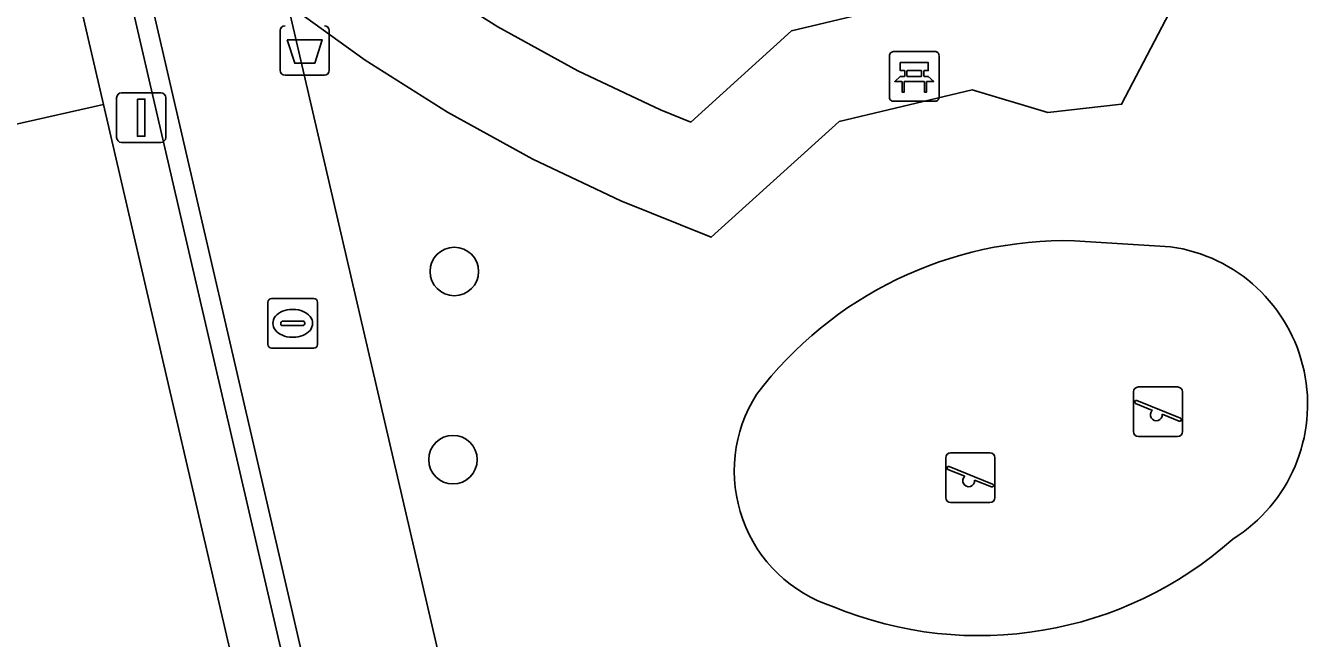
# Model space of a CAD drawing. Extents: x 156412 to 157779, y 382335 to 383768.
# Drawn here: x 156654.6 to 156680.5, y 383335.09 to 383347.44 of the extents above; entities that cross this region are included whole.
import ezdxf

# ---------------------------------------------------------------- set-up
doc = ezdxf.new("R2010")
doc.units = 0
for name, color, linetype in [('IMGEO_Afvalbak', 7, 'Continuous'), ('IMGEO_Bank', 7, 'Continuous'), ('IMGEO_Boom', 7, 'Continuous'), ('IMGEO_Erf', 7, 'Continuous'), ('IMGEO_Groenvoorziening', 7, 'Continuous'), ('IMGEO_Kolk', 7, 'Continuous'), ('IMGEO_Lichtmast', 7, 'Continuous'), ('IMGEO_Muur', 7, 'Continuous'), ('IMGEO_Pand', 7, 'Continuous'), ('IMGEO_Speelvoorziening', 7, 'Continuous'), ('IMGEO_Terreindeel_zand', 7, 'Continuous'), ('IMGEO_Voetpad_open', 7, 'Continuous')]:
    doc.layers.add(name, color=color, linetype=linetype)

msp = doc.modelspace()

# ---------------------------------------------------------------- linework, layer by layer
at = {"layer": 'IMGEO_Afvalbak'}
for p, q in [((156659.735, 383346.538), (156659.735, 383347.338)), ((156659.735, 383347.338), (156659.735, 383346.538)), ((156660.725, 383347.338), (156660.725, 383346.538)), ((156660.725, 383346.538), (156660.725, 383347.338)), ((156660.625, 383346.438), (156659.835, 383346.438)), ((156659.835, 383346.438), (156660.625, 383346.438))]:
    msp.add_line(p, q, dxfattribs=at)
msp.add_lwpolyline([(156659.878, 383347.152), (156660.582, 383347.152), (156660.433, 383346.682), (156660.027, 383346.682), (156659.878, 383347.152)], dxfattribs=at)
for centre, start, end in [((156659.835, 383347.338), 90, 180), ((156659.835, 383347.338), 90, 180), ((156660.625, 383347.338), 0, 90), ((156660.625, 383347.338), 360, 90), ((156659.835, 383346.538), 180, 270), ((156659.835, 383346.538), 180, 270), ((156660.625, 383346.538), 270, 0), ((156660.625, 383346.538), 270, 0)]:
    msp.add_arc(centre, 0.1, start, end, dxfattribs=at)
at = {"layer": 'IMGEO_Bank'}
for p, q in [((156672.017, 383345.99), (156672.017, 383346.831)), ((156672.017, 383346.831), (156672.017, 383345.99)), ((156672.092, 383346.915), (156672.933, 383346.915)), ((156672.933, 383346.915), (156672.092, 383346.915)), ((156673.017, 383346.84), (156673.017, 383345.999)), ((156673.017, 383345.999), (156673.017, 383346.84)), ((156672.326, 383346.421), (156672.326, 383346.527)), ((156672.37, 383346.527), (156672.37, 383346.421)), ((156672.658, 383346.533), (156672.376, 383346.533)), ((156672.664, 383346.421), (156672.664, 383346.527)), ((156672.708, 383346.527), (156672.708, 383346.421)), ((156672.714, 383346.313), (156672.321, 383346.313)), ((156672.376, 383346.415), (156672.658, 383346.415)), ((156672.942, 383345.915), (156672.101, 383345.915)), ((156672.101, 383345.915), (156672.942, 383345.915))]:
    msp.add_line(p, q, dxfattribs=at)
for points in [[(156672.32, 383346.533), (156672.234, 383346.533), (156672.234, 383346.694), (156672.797, 383346.694), (156672.797, 383346.533), (156672.714, 383346.533)], [(156672.264, 383346.313), (156672.122, 383346.313), (156672.234, 383346.415), (156672.32, 383346.415)], [(156672.314, 383346.306), (156672.314, 383346.099), (156672.271, 383346.099), (156672.271, 383346.306)], [(156672.714, 383346.415), (156672.797, 383346.415), (156672.909, 383346.313), (156672.77, 383346.313)], [(156672.764, 383346.306), (156672.764, 383346.099), (156672.72, 383346.099), (156672.72, 383346.306)]]:
    msp.add_lwpolyline(points, dxfattribs=at)
for centre, radius, start, end in [((156672.095, 383346.837), 0.0779, 92.4484, 184.2845), ((156672.095, 383346.837), 0.0779, 92.4484, 184.2845), ((156672.939, 383346.837), 0.0779, 2.4484, 94.2845), ((156672.939, 383346.837), 0.0779, 2.4484, 94.2845), ((156672.319, 383346.526), 0.00671, 2.8957, 87.1043), ((156672.376, 383346.526), 0.00671, 92.8957, 177.1043), ((156672.658, 383346.526), 0.00671, 2.8957, 87.1043), ((156672.715, 383346.526), 0.00671, 92.8957, 177.1043), ((156672.264, 383346.306), 0.00671, 2.8957, 87.1043), ((156672.321, 383346.306), 0.00671, 92.8957, 177.1043), ((156672.319, 383346.422), 0.00671, 272.8957, 357.1043), ((156672.376, 383346.422), 0.00671, 182.8957, 267.1043), ((156672.658, 383346.422), 0.00671, 272.8957, 357.1043), ((156672.715, 383346.422), 0.00671, 182.8957, 267.1043), ((156672.713, 383346.306), 0.00671, 2.8957, 87.1043), ((156672.77, 383346.306), 0.00671, 92.8957, 177.1043), ((156672.095, 383345.993), 0.0779, 182.4484, 274.2845), ((156672.095, 383345.993), 0.0779, 182.4484, 274.2845), ((156672.939, 383345.993), 0.0779, 272.4484, 4.2845), ((156672.939, 383345.993), 0.0779, 272.4484, 4.2845)]:
    msp.add_arc(centre, radius, start, end, dxfattribs=at)
at = {"layer": 'IMGEO_Boom'}
for centre in [(156663.245, 383342.484), (156663.218, 383338.692)]:
    msp.add_circle(centre, 0.489, dxfattribs=at)
at = {"layer": 'IMGEO_Erf'}
msp.add_lwpolyline([(156622.059, 383337.976), (156625.811, 383338.849), (156626.463, 383336.044), (156628.258, 383336.458), (156628.336, 383336.476), (156631.186, 383337.133), (156634.068, 383337.797), (156635.94, 383338.229), (156635.289, 383341.034), (156639.086, 383341.915), (156642.768, 383342.77), (156643.412, 383339.959), (156645.175, 383340.368), (156645.242, 383340.384), (156648.122, 383341.054), (156650.986, 383341.719), (156652.836, 383342.149), (156652.199, 383344.957), (156656.173, 383345.851), (156655.36, 383349.358), (156655.27, 383349.748), (156629.258, 383343.726), (156583.967, 383333.256)], dxfattribs=at)
at = {"layer": 'IMGEO_Groenvoorziening'}
for points in [[(156659.889, 383347.862), (156661.446, 383346.742), (156663.106, 383345.692), (156664.826, 383344.745), (156666.602, 383343.905), (156668.425, 383343.175), (156671.006, 383345.508), (156673.685, 383346.147), (156675.212, 383345.686), (156676.696, 383345.854), (156678.835, 383349.956), (156683.819, 383355.506), (156678.12, 383354.193), (156677.178, 383351.105), (156675.414, 383347.722), (156673.746, 383348.218), (156670.044, 383347.335), (156668.01, 383345.496), (156667.402, 383345.739), (156665.737, 383346.527), (156664.123, 383347.414), (156662.566, 383348.4), (156661.639, 383350.397), (156659.348, 383349.87)], [(156661.639, 383350.397), (156662.566, 383348.4), (156664.123, 383347.414), (156665.737, 383346.527), (156667.402, 383345.739), (156668.01, 383345.496), (156670.044, 383347.335), (156673.746, 383348.218), (156675.414, 383347.722), (156677.178, 383351.105), (156678.12, 383354.193)], [(156661.617, 383322.335), (156662.558, 383322.601), (156659.973, 383333.92), (156656.339, 383349.596), (156655.36, 383349.358), (156656.173, 383345.851), (156659.335, 383332.198), (156661.106, 383324.524)]]:
    msp.add_lwpolyline(points, close=True, dxfattribs=at)
for points in [[(156678.835, 383349.956), (156676.696, 383345.854), (156675.212, 383345.686), (156673.685, 383346.147), (156671.006, 383345.508), (156668.425, 383343.175), (156666.602, 383343.905), (156664.826, 383344.745), (156663.106, 383345.692), (156661.446, 383346.742), (156659.889, 383347.862), (156663.041, 383334.292)], [(156675.748, 383343.104), (156677.68, 383342.983)]]:
    msp.add_lwpolyline(points, dxfattribs=at)
for centre, radius, start, end in [((156675.574, 383335.285), 7.821, 88.7219, 142.8603), ((156677.24, 383339.808), 3.205, 302.0561, 82.1082), ((156671.757, 383338.462), 2.869, 147.4158, 252.3138), ((156673.824, 383342.843), 7.698, 247.5571, 311.6626)]:
    msp.add_arc(centre, radius, start, end, dxfattribs=at)
at = {"layer": 'IMGEO_Kolk'}
for p, q in [((156659.487, 383341.013), (156659.487, 383341.865)), ((156659.562, 383341.939), (156660.414, 383341.939)), ((156660.488, 383341.865), (156660.488, 383341.013)), ((156659.975, 383341.719), (156660, 383341.719)), ((156659.746, 383341.433), (156659.746, 383341.445)), ((156660.184, 383341.396), (156659.786, 383341.396)), ((156659.789, 383341.482), (156660.187, 383341.482)), ((156660.23, 383341.445), (156660.23, 383341.433)), ((156659.998, 383341.159), (156659.973, 383341.159)), ((156660.414, 383340.939), (156659.562, 383340.939))]:
    msp.add_line(p, q, dxfattribs=at)
for points in [[(156659.487, 383341.013), (156659.487, 383341.865)], [(156659.562, 383341.939), (156660.414, 383341.939)], [(156660.488, 383341.865), (156660.488, 383341.013)], [(156660.414, 383340.939), (156659.562, 383340.939)]]:
    msp.add_lwpolyline(points, dxfattribs=at)
for centre, radius, start, end in [((156659.564, 383341.863), 0.0765, 91.552, 178.448), ((156659.564, 383341.863), 0.0765, 91.552, 178.448), ((156660.412, 383341.863), 0.0765, 1.552, 88.448), ((156660.412, 383341.863), 0.0765, 1.552, 88.448), ((156659.786, 383341.442), 0.0403, 85.8775, 175.7526), ((156659.783, 383341.432), 0.0366, 178.938, 274.7102), ((156660.187, 383341.439), 0.043, 264.8664, 352.4533), ((156660.191, 383341.444), 0.0386, 1.7309, 96.639), ((156659.564, 383341.015), 0.0765, 181.552, 268.448), ((156659.564, 383341.015), 0.0765, 181.552, 268.448), ((156660.412, 383341.015), 0.0765, 271.552, 358.448), ((156660.412, 383341.015), 0.0765, 271.552, 358.448)]:
    msp.add_arc(centre, radius, start, end, dxfattribs=at)
for centre, major_axis, ratio, start_param, end_param in [((156659.974, 383341.439), (-0.387, 0.002), 0.722429, 4.712389, 7.853982), ((156659.999, 383341.439), (-0.39, 0.002), 0.717154, 1.570796, 4.712389)]:
    msp.add_ellipse(centre, major_axis=major_axis, ratio=ratio, start_param=start_param, end_param=end_param, dxfattribs=at)
at = {"layer": 'IMGEO_Lichtmast'}
for p, q in [((156656.438, 383345.185), (156656.438, 383345.985)), ((156656.438, 383345.985), (156656.438, 383345.185)), ((156656.538, 383346.085), (156657.328, 383346.085)), ((156657.328, 383346.085), (156656.538, 383346.085)), ((156657.428, 383345.985), (156657.428, 383345.185)), ((156657.428, 383345.185), (156657.428, 383345.985)), ((156657.328, 383345.085), (156656.538, 383345.085)), ((156656.538, 383345.085), (156657.328, 383345.085))]:
    msp.add_line(p, q, dxfattribs=at)
msp.add_lwpolyline([(156656.858, 383345.96), (156657.008, 383345.96), (156657.008, 383345.21), (156656.858, 383345.21), (156656.858, 383345.96)], dxfattribs=at)
for centre, start, end in [((156656.538, 383345.985), 90, 180), ((156656.538, 383345.985), 90, 180), ((156657.328, 383345.985), 0, 90), ((156657.328, 383345.985), 360, 90), ((156656.538, 383345.185), 180, 270), ((156656.538, 383345.185), 180, 270), ((156657.328, 383345.185), 270, 0), ((156657.328, 383345.185), 270, 0)]:
    msp.add_arc(centre, 0.1, start, end, dxfattribs=at)
at = {"layer": 'IMGEO_Muur'}
msp.add_lwpolyline([(156660.356, 383334.003), (156656.638, 383350.08), (156655.27, 383349.748), (156655.36, 383349.358), (156656.339, 383349.596), (156659.973, 383333.92), (156662.558, 383322.601), (156661.617, 383322.335), (156661.703, 383321.964), (156663.039, 383322.291)], close=True, dxfattribs=at)
at = {"layer": 'IMGEO_Pand'}
msp.add_lwpolyline([(156656.173, 383345.851), (156652.199, 383344.957), (156652.836, 383342.149), (156650.986, 383341.719), (156648.122, 383341.054), (156650.641, 383330.185), (156659.335, 383332.198)], close=True, dxfattribs=at)
at = {"layer": 'IMGEO_Speelvoorziening'}
for p, q in [((156676.935, 383339.257), (156676.935, 383340.057)), ((156676.935, 383340.057), (156676.935, 383339.257)), ((156677.035, 383340.157), (156677.825, 383340.157)), ((156677.825, 383340.157), (156677.035, 383340.157)), ((156677.925, 383340.057), (156677.925, 383339.257)), ((156677.925, 383339.257), (156677.925, 383340.057)), ((156677.318, 383339.685), (156676.979, 383339.822)), ((156677.004, 383339.882), (156677.88, 383339.529)), ((156677.856, 383339.469), (156677.516, 383339.606)), ((156677.825, 383339.157), (156677.035, 383339.157)), ((156677.035, 383339.157), (156677.825, 383339.157)), ((156673.15, 383337.929), (156673.15, 383338.729)), ((156673.15, 383338.729), (156673.15, 383337.929)), ((156673.25, 383338.829), (156674.04, 383338.829)), ((156674.04, 383338.829), (156673.25, 383338.829)), ((156674.14, 383338.729), (156674.14, 383337.929)), ((156674.14, 383337.929), (156674.14, 383338.729)), ((156673.533, 383338.357), (156673.194, 383338.494)), ((156673.219, 383338.554), (156674.095, 383338.201)), ((156674.071, 383338.141), (156673.731, 383338.278)), ((156674.04, 383337.829), (156673.25, 383337.829)), ((156673.25, 383337.829), (156674.04, 383337.829))]:
    msp.add_line(p, q, dxfattribs=at)
for centre, radius, start, end in [((156677.035, 383340.057), 0.1, 90, 180), ((156677.035, 383340.057), 0.1, 90, 180), ((156677.825, 383340.057), 0.1, 0, 90), ((156677.825, 383340.057), 0.1, 360, 90), ((156676.992, 383339.852), 0.0327, 68.078, 248.078), ((156677.397, 383339.595), 0.12, 130.9928, 5.1632), ((156677.868, 383339.499), 0.0327, 248.078, 68.078), ((156677.035, 383339.257), 0.1, 180, 270), ((156677.035, 383339.257), 0.1, 180, 270), ((156677.825, 383339.257), 0.1, 270, 0), ((156677.825, 383339.257), 0.1, 270, 0), ((156673.25, 383338.729), 0.1, 90, 180), ((156673.25, 383338.729), 0.1, 90, 180), ((156674.04, 383338.729), 0.1, 0, 90), ((156674.04, 383338.729), 0.1, 360, 90), ((156673.207, 383338.524), 0.0327, 68.078, 248.078), ((156673.612, 383338.267), 0.12, 130.9928, 5.1632), ((156674.083, 383338.171), 0.0327, 248.078, 68.078), ((156673.25, 383337.929), 0.1, 180, 270), ((156673.25, 383337.929), 0.1, 180, 270), ((156674.04, 383337.929), 0.1, 270, 0), ((156674.04, 383337.929), 0.1, 270, 0)]:
    msp.add_arc(centre, radius, start, end, dxfattribs=at)
at = {"layer": 'IMGEO_Terreindeel_zand'}
msp.add_lwpolyline([(156677.68, 383342.983), (156675.748, 383343.104)], dxfattribs=at)
for centre, radius, start, end in [((156675.574, 383335.285), 7.821, 88.7219, 142.8603), ((156677.24, 383339.808), 3.205, 302.0561, 82.1082), ((156671.757, 383338.462), 2.869, 147.4158, 252.3138), ((156673.824, 383342.843), 7.698, 247.5571, 311.6626)]:
    msp.add_arc(centre, radius, start, end, dxfattribs=at)
at = {"layer": 'IMGEO_Voetpad_open'}
msp.add_lwpolyline([(156663.041, 383334.292), (156659.889, 383347.862), (156659.348, 383349.87), (156659.149, 383350.609), (156656.638, 383350.08), (156660.356, 383334.003), (156663.039, 383322.291), (156665.741, 383322.785), (156664.458, 383327.876), (156664.338, 383328.418), (156663.928, 383330.276)], close=True, dxfattribs=at)

doc.saveas('drawing.dxf')
